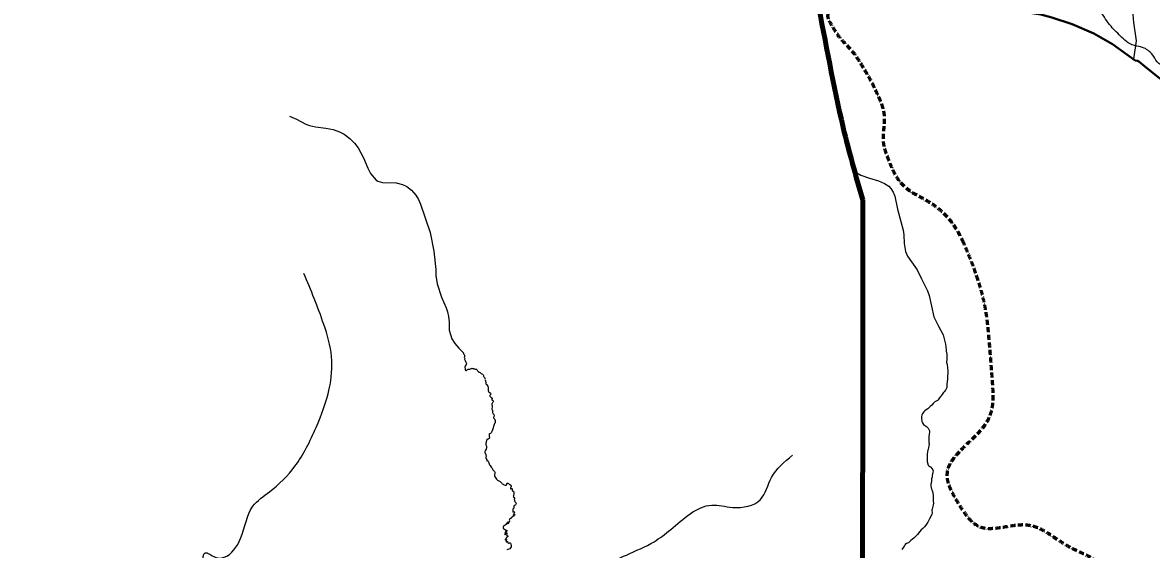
# Model space of a CAD drawing. Extents: x 553962 to 842807, y 8883888 to 9032388.
# Drawn here: x 740547 to 753949, y 8953648 to 8959904 of the extents above; entities that cross this region are included whole.
import ezdxf

# ---------------------------------------------------------------- set-up
doc = ezdxf.new("R2010")
doc.units = 0
doc.header["$LTSCALE"] = 20
doc.linetypes.add('MEDIUM_DASHED', pattern=[4.5, 3, -1.5])
for name, color, linetype, lineweight in [('10', 7, 'MEDIUM_DASHED', 60), ('12', 7, 'Continuous', 25), ('24', 7, 'Continuous', 25), ('9', 7, 'Continuous', 90)]:
    doc.layers.add(name, color=color, linetype=linetype, lineweight=lineweight)

msp = doc.modelspace()

# ---------------------------------------------------------------- linework, layer by layer
at = {"layer": '10'}
for points in [[(751718.86, 8957290.21), (751531.55, 8957712.16), (750995.85, 8957861.43), (750836.01, 8958259.9), (750739.12, 8958501.44), (750810.63, 8958802.99), (750701.7, 8959043.38), (750649.54, 8959158.46), (750585.75, 8959273.07), (750522.62, 8959379.15), (750416.4, 8959557.63), (750245.21, 8959714.37), (750142.07, 8959894.01), (750059.75, 8960037.38), (750424.3, 8960195.77), (750388.3, 8960341.71), (750305.98, 8960675.49), (749757.16, 8960933.42), (749694.37, 8961281.89), (749657.08, 8961488.82), (749737.19, 8961760.58), (749694.37, 8961975.83), (749670.24, 8962097.09), (749510.2, 8962210.1), (749537.67, 8962333.99), (749613.32, 8962675.09), (749758.52, 8963019.61), (749851.06, 8963363.7), (749964.03, 8963783.73), (750022.47, 8964223.42), (750164.45, 8964639.65), (750243.44, 8964871.19), (750497.56, 8964991.46), (750634.54, 8965199.28), (750728.35, 8965341.61), (750833.73, 8965482.32), (750858.39, 8965646.98), (750892.87, 8965877.15), (750782.03, 8966109.39), (750768.85, 8966340.92), (750760.83, 8966481.85), (750668.09, 8966638.31), (750791.24, 8966766.24), (750923.44, 8966903.56), (751072.78, 8966882.09), (751216.55, 8966933.98), (751537.13, 8967049.67), (751840.04, 8967247.22), (752179.11, 8967269.83), (752291.04, 8967277.29), (752402.96, 8967284.76), (752514.89, 8967292.22), (752738.74, 8967307.15), (752962.59, 8967322.07), (753186.44, 8967337), (753247.34, 8967341.06), (753307.94, 8967370.78), (753353.79, 8967411.3)], [(752063.95, 8949931.28), (752226.16, 8950098.98), (752371.07, 8950281.51), (752484.01, 8950494.81), (752727.39, 8950954.44), (752832.03, 8951444.1), (752990, 8951926.71), (753136.69, 8952374.86), (753359.17, 8952845.23), (753347.9, 8953290.75), (753342.04, 8953522.62), (753008.46, 8953646.59), (752804.89, 8953784.51), (752471.45, 8954010.42), (751900.31, 8953804.17), (751669.5, 8954179.52), (751384.31, 8954643.3), (752099.34, 8955128.57), (752064.42, 8955611.42), (752024.12, 8956168.6), (751963.67, 8956738.72), (751718.86, 8957290.21)]]:
    msp.add_open_spline(points, degree=3, dxfattribs=at)
at = {"layer": '12'}
msp.add_lwpolyline([(753525.52, 8960579.28), (753567.29, 8960461.16), (753647.93, 8960293.11), (753719.61, 8960077.96), (753729.94, 8960000.82), (753736.53, 8959905.98), (753766.32, 8959686.5), (753736.29, 8959470.36)], dxfattribs=at)
at = {"layer": '12', "lineweight": 40}
for points in [[(752168.05, 8960082.98), (752376.16, 8960046.02), (752473.73, 8960024.12), (752636.82, 8960000.4), (752768.03, 8959966.03), (753007.9, 8959884.94), (753264.95, 8959774.39), (753487.32, 8959648.41), (753758.23, 8959455.51), (753784.25, 8959450.66), (753798.86, 8959443.43), (753866.8, 8959388.09)], [(753866.8, 8959388.09), (754029.73, 8959255.36), (754273.09, 8959074.57), (754315.34, 8959050.39), (754424.76, 8958977.39), (754498.96, 8958935.36), (754521.87, 8958913.59), (754830.44, 8958745.42), (754896.1, 8958704.81), (754948.11, 8958666.32), (755022.14, 8958627.06), (755080.24, 8958588.12), (755212.9, 8958510.52), (755342.62, 8958419.18), (755526.79, 8958316.29), (755751.16, 8958147.48)]]:
    msp.add_lwpolyline(points, dxfattribs=at)
at = {"layer": '24'}
for points in [[(743717.74, 8958792.27), (743800.25, 8958756.12), (743911.48, 8958697.13), (743955.26, 8958681.38), (744025.6, 8958664.25), (744147.49, 8958649.63), (744235.22, 8958632.38), (744310.4, 8958606.9), (744365.42, 8958577.02), (744433.76, 8958526.87), (744488.9, 8958471.16), (744531.16, 8958417.11), (744593.74, 8958298.51), (744645, 8958175.74), (744676.81, 8958113.6), (744744.65, 8958031.22), (744766.19, 8958019.93), (744821.49, 8958006.99), (744983.35, 8958001.97), (745058.04, 8957983.23), (745110.15, 8957957.96), (745164.64, 8957914.2), (745215.43, 8957855.89), (745248.12, 8957804.38), (745272.28, 8957745.82), (745388.03, 8957410.41), (745428.88, 8957189.41), (745451.75, 8956972.2), (745453.74, 8956901.56), (745467.74, 8956802.6), (745520.04, 8956644.23), (745577.43, 8956514.96), (745592.35, 8956470.84), (745605.08, 8956415.6), (745612.41, 8956345.08), (745611.7, 8956249.83), (745643.17, 8956150.49), (745677.59, 8956094.18), (745726.6, 8956036.82), (745776.18, 8955987.02)], [(750423.55, 8958135.72), (750499.59, 8958092.87), (750602.72, 8958055.64), (750709.48, 8958026.18), (750781.99, 8957991.45), (750830.18, 8957961.54), (750855.23, 8957933.64), (750884.17, 8957892.14), (750902.23, 8957841), (750932.77, 8957688.05), (751002.58, 8957440.23), (751011.07, 8957385.46), (751012.35, 8957279.75), (751029.05, 8957185.32), (751054.65, 8957130.56), (751168.07, 8956969.01), (751218.54, 8956860.07), (751291.5, 8956717.38), (751311.6, 8956662.71), (751365.83, 8956411.33), (751423.02, 8956298.13), (751477.71, 8956195.19), (751505.7, 8956084.44)], [(745776.18, 8955987.02), (745777.33, 8955982.79), (745780.41, 8955977.4), (745783.5, 8955969.71), (745788.5, 8955961.63), (745792.35, 8955955.09), (745793.51, 8955951.25), (745793.51, 8955944.71), (745791.97, 8955937.4), (745791.58, 8955927.01), (745792.74, 8955922.78), (745796.2, 8955915.48), (745796.97, 8955910.09), (745795.52, 8955904.63)], [(751505.7, 8956084.44), (751507.44, 8956055.14), (751508.12, 8956042.73), (751510.47, 8956026.3), (751513.49, 8956003.17), (751520.2, 8955965.61), (751521.55, 8955957.9), (751521.88, 8955951.53), (751522.76, 8955950.09)], [(745795.52, 8955904.63), (745798.7, 8955899.34), (745802.41, 8955891.39), (745806.65, 8955879.74), (745815.13, 8955862.26), (745817.25, 8955856.97), (745816.72, 8955850.61), (745813.54, 8955843.2), (745806.12, 8955833.14), (745800.29, 8955823.07), (745797.64, 8955811.95), (745801.88, 8955792.89), (745801.88, 8955780.18), (745801.88, 8955775.12)], [(751520.42, 8955950.11), (751521.69, 8955924.31), (751521.06, 8955909.67), (751519.46, 8955892.49), (751517.23, 8955883.58), (751515.11, 8955868.76), (751519.14, 8955855.58), (751523.6, 8955846.35), (751529.62, 8955801.93), (751533.45, 8955770.74), (751531.21, 8955742.88), (751527.39, 8955705.96), (751527.08, 8955688.92), (751528.99, 8955673.96), (751525.8, 8955639.91), (751521.35, 8955611.73), (751519.44, 8955598.05), (751518.8, 8955571.96), (751514.34, 8955556.04), (751506.34, 8955540.27), (751487.86, 8955518.63), (751476.71, 8955507.17), (751464.28, 8955487.13), (751446.05, 8955465.01), (751432.99, 8955446.55), (751417.06, 8955424.28), (751410.05, 8955416.64), (751379.78, 8955399.46), (751358.33, 8955381.45), (751341.12, 8955360.77), (751323.21, 8955344.08), (751293.9, 8955319.58), (751275.74, 8955305.26), (751259.5, 8955292.85), (751245.4, 8955280.62), (751231.7, 8955260.89), (751222.14, 8955244.02), (751218, 8955227.79), (751219.18, 8955211.05)], [(745801.88, 8955775.52), (745809.83, 8955773.19), (745814.5, 8955772.52), (745817.83, 8955773.19), (745822.5, 8955775.85), (745828.17, 8955782.84), (745831.17, 8955786.17), (745835.5, 8955787.51), (745843.17, 8955787.51), (745851.83, 8955787.17), (745862.17, 8955790.5), (745866.5, 8955792.5), (745875.83, 8955797.83), (745881.5, 8955798.83), (745886.83, 8955797.83), (745900.17, 8955795.5), (745905.83, 8955793.5), (745911.83, 8955791.5), (745916.59, 8955790.91)], [(745919.61, 8955789.74), (745929.62, 8955788.78), (745934.28, 8955787.12), (745940.95, 8955784.12), (745945.95, 8955774.8), (745949.28, 8955768.14), (745956.62, 8955759.48), (745964.28, 8955754.82), (745973.62, 8955751.82), (745980.62, 8955747.83), (745986.95, 8955741.5), (745991.62, 8955736.5), (745998.28, 8955733.84), (746008.28, 8955729.51), (746014.95, 8955723.19), (746018.95, 8955713.86), (746020.62, 8955706.54), (746023.41, 8955698.32), (746030.41, 8955688.33), (746034.75, 8955681.34), (746037.41, 8955671.35), (746038.25, 8955668.85)], [(746040.36, 8955660.61), (746041.41, 8955650.37), (746045.41, 8955629.39), (746046.75, 8955620.74), (746048.75, 8955614.08), (746053.08, 8955606.75), (746068.84, 8955585.83), (746073.51, 8955576.17), (746075.17, 8955561.19), (746075.51, 8955550.54), (746075.51, 8955537.55), (746076.17, 8955529.56), (746079.51, 8955525.23), (746084.51, 8955518.24), (746097.84, 8955506.25), (746103.17, 8955501.92), (746104.51, 8955491.93), (746103.51, 8955489.94), (746099.17, 8955481.72), (746095.5, 8955474.4), (746095.5, 8955469.4), (746096.83, 8955464.74), (746102.17, 8955459.08), (746108.5, 8955453.75), (746115.5, 8955449.42), (746119.5, 8955446.76), (746121.5, 8955442.43), (746121.83, 8955437.77), (746117.5, 8955430.78), (746116.5, 8955428.11), (746118.5, 8955423.45), (746120.83, 8955421.45), (746124.83, 8955418.79), (746128.5, 8955416.46), (746132.17, 8955413.8), (746133.5, 8955411.47), (746134.17, 8955408.14), (746133.83, 8955403.81), (746132.83, 8955399.81), (746130.17, 8955391.93), (746126.5, 8955387.93), (746121.5, 8955382.6), (746119.17, 8955377.27), (746118.17, 8955373.28), (746119.17, 8955364.62), (746120.5, 8955358.3), (746120.73, 8955337.98)], [(746120.73, 8955337.98), (746120.5, 8955335.99), (746118.84, 8955322.34), (746118.84, 8955316.34), (746120.17, 8955312.35), (746121.5, 8955307.35), (746124.84, 8955301.03), (746127.91, 8955292.79), (746128.24, 8955285.13), (746126.91, 8955279.13), (746126.91, 8955274.14), (746128.91, 8955268.15), (746134.58, 8955259.49), (746140.24, 8955249.83), (746144.58, 8955234.85), (746144.91, 8955229.52), (746142.24, 8955222.2), (746137.91, 8955218.53), (746136.58, 8955214.54), (746137.58, 8955209.54), (746140.58, 8955205.55), (746148.58, 8955198.56), (746155.29, 8955188.33), (746156.63, 8955182.34), (746156.29, 8955172.35), (746156.29, 8955164.36), (746156.96, 8955158.69), (746156.29, 8955151.37), (746150.96, 8955141.71), (746142.96, 8955120.07), (746131.84, 8955081.54), (746127.18, 8955067.89), (746117.18, 8955047.58), (746110.18, 8955032.93), (746102.84, 8955023.94), (746091.84, 8955019.28), (746086.46, 8955015.38), (746084.79, 8955011.38), (746084.79, 8955006.06), (746084.79, 8954999.73), (746088.46, 8954985.75), (746091.46, 8954975.76), (746091.12, 8954971.76), (746089.12, 8954968.1), (746085.79, 8954964.44), (746079.79, 8954960.77), (746075.12, 8954959.11), (746068.79, 8954957.44), (746059.12, 8954950.12), (746053.12, 8954941.13), (746052.12, 8954922.48), (746048.79, 8954911.49), (746048.12, 8954903.84), (746047.78, 8954894.58), (746048.45, 8954888.59), (746050.45, 8954882.93), (746053.11, 8954873.27), (746055.45, 8954865.95), (746055.11, 8954858.29), (746053.78, 8954849.3), (746051.11, 8954844.64), (746049.45, 8954839.98), (746042.78, 8954827.99), (746036.45, 8954810.67), (746034.11, 8954803.35), (746033.45, 8954798.35), (746037.78, 8954790.7), (746040.45, 8954788.37), (746044.79, 8954782.41), (746046.45, 8954778.09), (746047.45, 8954772.43), (746048.79, 8954765.77), (746050.79, 8954761.1), (746051.45, 8954757.44), (746049.45, 8954751.12), (746045.79, 8954744.46), (746045.79, 8954739.13), (746047.79, 8954731.14), (746052.45, 8954723.48), (746057.79, 8954711.83), (746060.79, 8954702.17), (746063.45, 8954700.17), (746066.45, 8954700.5), (746069.12, 8954700.17), (746075.12, 8954697.51), (746078.45, 8954689.52), (746080.45, 8954683.19), (746081.79, 8954677.2), (746085.79, 8954662.99), (746090.45, 8954653.34), (746097.79, 8954643.35), (746110.45, 8954625.04), (746120.45, 8954611.72), (746125.79, 8954599.73), (746130.79, 8954592.07), (746137.12, 8954586.41), (746146.79, 8954578.42), (746151.54, 8954572.18), (746153.2, 8954566.52), (746154.54, 8954559.19), (746154.54, 8954553.87)], [(751219.18, 8955211.05), (751223.81, 8955165.84), (751229.86, 8955150.57), (751245.16, 8955131.47), (751254.71, 8955121.93), (751279.24, 8955106.33), (751297.52, 8955088.6), (751302.93, 8955080.64), (751310.26, 8955065.37), (751314.08, 8955055.18), (751314.72, 8955041.18), (751310.26, 8955015.72), (751307.66, 8954988.47), (751305.75, 8954937.87), (751306.71, 8954915.99), (751309.07, 8954905.52)], [(751309.07, 8954905.52), (751307.67, 8954878.12), (751301.93, 8954852.98), (751298.43, 8954837.07), (751293.65, 8954824.98), (751291.33, 8954811.7), (751288.46, 8954774.15), (751288.78, 8954720.37), (751288.79, 8954687.35), (751290.7, 8954677.17), (751300.58, 8954649.48), (751305.35, 8954642.48), (751318.42, 8954633.25), (751328.29, 8954627.84), (751332.12, 8954625.3)], [(746154.54, 8954553.87), (746152.87, 8954547.54), (746150.54, 8954538.22), (746149.87, 8954525.57), (746151.87, 8954516.24), (746156.87, 8954507.25), (746163.87, 8954495.6), (746172.2, 8954483.94), (746183.87, 8954472.62), (746192.96, 8954465.07), (746199.96, 8954462.08), (746207.29, 8954459.41), (746216.29, 8954455.09), (746221.96, 8954450.42), (746230.63, 8954444.43), (746237.96, 8954434.44), (746242.63, 8954427.12), (746251.29, 8954423.12), (746257.63, 8954419.79), (746266.63, 8954415.8), (746275.29, 8954413.13), (746280.29, 8954412.13), (746289.29, 8954412.13), (746294.63, 8954414.13), (746295.63, 8954416.79), (746296.29, 8954420.79), (746296.29, 8954425.78), (746295.96, 8954428.45), (746298.29, 8954432.78), (746301.96, 8954436.44), (746304.29, 8954436.44), (746310.3, 8954434.77), (746315.3, 8954430.78), (746323.63, 8954423.79), (746330.63, 8954420.46), (746336.3, 8954416.46), (746341.3, 8954414.46), (746343.3, 8954412.8), (746345.3, 8954408.47), (746346.63, 8954401.48), (746346.63, 8954393.82), (746344.63, 8954385.5), (746340.63, 8954379.17), (746339.78, 8954375.57), (746338.78, 8954372.91), (746339.12, 8954370.57), (746340.78, 8954368.58), (746343.12, 8954368.58), (746345.78, 8954370.24), (746348.12, 8954371.24), (746352.45, 8954371.57), (746355.12, 8954371.24), (746357.78, 8954368.24), (746358.12, 8954360.92), (746358.12, 8954353.59), (746358.78, 8954349.26), (746361.12, 8954345.94), (746364.78, 8954344.6), (746369.12, 8954343.6), (746372.45, 8954341.94), (746375.78, 8954337.94), (746377.78, 8954332.62), (746378.78, 8954323.96), (746380.12, 8954310.97), (746378.78, 8954300.98), (746377.12, 8954292.99), (746374.12, 8954286.33), (746372.45, 8954281.34), (746375.45, 8954276.68), (746377.12, 8954274.68), (746377.45, 8954271.02), (746377.45, 8954268.02), (746377.78, 8954266.02), (746380.54, 8954264.47), (746384.2, 8954265.13), (746387.2, 8954265.8), (746390.54, 8954263.14), (746389.2, 8954259.47), (746387.2, 8954257.14), (746385.54, 8954249.49), (746384.87, 8954242.16), (746386.2, 8954236.83), (746387.2, 8954232.5), (746388.2, 8954225.51), (746390.2, 8954218.52), (746392.2, 8954214.52), (746399.54, 8954209.53), (746402.87, 8954206.87), (746404.87, 8954203.54), (746405.54, 8954199.54), (746405.2, 8954192.55), (746402.87, 8954185.22), (746398.54, 8954179.56), (746393.54, 8954174.57), (746383.17, 8954164.68), (746381.17, 8954161.69), (746380.17, 8954156.69), (746379.84, 8954149.7), (746379.51, 8954146.04), (746379.17, 8954140.71), (746377.84, 8954137.05)], [(751332.12, 8954625.3), (751355.87, 8954593.95), (751356.79, 8954581.57), (751354.95, 8954565.99), (751346.23, 8954527.48), (751344.86, 8954505.48), (751340.27, 8954487.14), (751337.94, 8954474.93), (751339.77, 8954461.63), (751337.94, 8954450.17), (751330.13, 8954423.59), (751328.76, 8954408.92), (751329.68, 8954399.29), (751334.72, 8954381.87), (751337.99, 8954365.58), (751347.63, 8954346.78), (751351.76, 8954334.41), (751355.43, 8954314.7), (751356.35, 8954289.48), (751358.64, 8954221.39), (751360.47, 8954199.84), (751358.17, 8954173.92), (751344.86, 8954124.42), (751343.94, 8954112.96), (751346.87, 8954083.7), (751343.83, 8954065.99), (751335.77, 8954047.51), (751314.89, 8954010.86), (751294.86, 8953971.68), (751270.34, 8953935.17), (751255.42, 8953915.8), (751235.44, 8953897.92), (751217.24, 8953882.73), (751198.75, 8953859.78), (751170.89, 8953825.32), (751131.44, 8953785.24), (751091.17, 8953752.76), (751063.43, 8953728.03), (751041.95, 8953718.79), (751024.66, 8953707.48)], [(746377.84, 8954137.05), (746373.17, 8954134.05), (746369.84, 8954129.39), (746368.17, 8954124.4), (746368.51, 8954115.74), (746368.17, 8954106.08), (746367.17, 8954096.76), (746368.17, 8954092.76), (746369.84, 8954090.77), (746372.17, 8954091.76), (746374.51, 8954094.1), (746376.51, 8954095.76), (746379.84, 8954097.09), (746383.17, 8954096.43), (746384.51, 8954093.76), (746385.51, 8954090.1), (746382.51, 8954080.44), (746378.86, 8954072.53), (746377.86, 8954068.87), (746378.19, 8954065.87), (746380.19, 8954063.21), (746382.19, 8954063.21), (746384.53, 8954063.21), (746391.19, 8954061.54), (746392.19, 8954059.88), (746391.86, 8954056.88), (746388.86, 8954055.55), (746384.86, 8954055.55), (746381.19, 8954056.88), (746376.52, 8954058.21), (746373.52, 8954058.54), (746371.86, 8954056.55), (746372.52, 8954052.55), (746375.19, 8954048.22), (746376.86, 8954042.23), (746374.19, 8954037.9), (746369.52, 8954037.57), (746363.19, 8954034.9), (746356.86, 8954032.91), (746354.53, 8954030.24), (746351.77, 8954025.46), (746346.62, 8954016.89), (746334.18, 8954014.75), (746328.61, 8954009.4), (746326.66, 8954002.26), (746326.01, 8953996.05), (746328.37, 8953986.41), (746329.45, 8953983.42), (746328.37, 8953980.42), (746326.01, 8953977.85), (746321.94, 8953975.49), (746320.87, 8953972.06), (746321.3, 8953969.07), (746322.37, 8953965.21), (746321.08, 8953963.5), (746320.01, 8953963.71), (746318.3, 8953965), (746315.94, 8953967.57), (746314.22, 8953969.28), (746312.94, 8953970.57), (746311.01, 8953971.64), (746308.43, 8953971.64), (746305.86, 8953970.57), (746305.65, 8953968.42), (746306.72, 8953964.57), (746307.79, 8953961.78), (746309.93, 8953958.36), (746311.01, 8953956), (746310.36, 8953954.07), (746308.65, 8953952.79), (746306.72, 8953953), (746304.36, 8953955.36), (746300.71, 8953957.93), (746298.36, 8953959.64), (746296.21, 8953959.86), (746293.21, 8953958.14), (746290.64, 8953954.72), (746285.49, 8953944.86), (746279.84, 8953939.16), (746275.55, 8953937.23), (746263.76, 8953929.95), (746258.83, 8953928.02), (746254.97, 8953924.81), (746252.18, 8953917.32), (746252.4, 8953904.47), (746253.25, 8953900.18), (746255.83, 8953896.76), (746257.76, 8953894.4), (746259.9, 8953892.47), (746264.4, 8953890.54), (746267.83, 8953889.26), (746271.91, 8953887.97), (746274.27, 8953885.62), (746277.27, 8953881.55), (746279.2, 8953878.55), (746280.91, 8953877.05), (746282.84, 8953876.41), (746285.63, 8953875.77), (746288.2, 8953875.98), (746290.99, 8953877.27), (746293.13, 8953877.69)], [(746293.13, 8953877.69), (746295.28, 8953877.48), (746298.06, 8953875.12), (746299.39, 8953871.08), (746297.89, 8953865.09), (746296.6, 8953863.37), (746291.88, 8953859.52), (746288.88, 8953858.88), (746283.31, 8953858.23), (746280.73, 8953857.59), (746277.95, 8953854.81), (746276.02, 8953853.09), (746275.16, 8953848.17), (746275.37, 8953842.17), (746274.73, 8953839.39), (746273.23, 8953835.53), (746272.37, 8953832.1), (746271.51, 8953827.61), (746272.8, 8953825.04), (746275.37, 8953822.68), (746279.45, 8953823.75), (746282.88, 8953827.82), (746286.95, 8953835.32), (746288.45, 8953839.17), (746290.17, 8953843.03), (746292.74, 8953844.31), (746295.1, 8953843.67), (746296.82, 8953840.46), (746297.46, 8953837.46), (746295.31, 8953830.6), (746293.17, 8953823.54), (746293.6, 8953819.68), (746295.53, 8953815.18), (746299.17, 8953813.9), (746303.89, 8953810.9), (746306.25, 8953807.9), (746307.11, 8953803.62), (746306.03, 8953798.69), (746302.39, 8953794.84), (746296.41, 8953792.72), (746292.34, 8953789.72), (746289.34, 8953785.01), (746288.69, 8953778.37), (746285.91, 8953775.16), (746277.76, 8953767.88), (746275.4, 8953763.81), (746274.76, 8953761.24), (746276.9, 8953759.1), (746280.76, 8953761.24), (746284.62, 8953764.66), (746287.62, 8953766.59), (746290.41, 8953766.81), (746292.12, 8953765.31), (746292.55, 8953761.67), (746288.91, 8953753.1), (746286.55, 8953744.32), (746286.76, 8953739.82), (746288.27, 8953737.25), (746290.62, 8953736.61), (746292.98, 8953737.04), (746295.77, 8953737.89), (746298.13, 8953743.68), (746299.63, 8953745.6), (746301.99, 8953745.82), (746304.56, 8953743.68), (746306.06, 8953740.46), (746307.99, 8953731.47), (746309.28, 8953728.26), (746310.99, 8953725.69), (746314.42, 8953722.9), (746318.28, 8953722.47), (746322.78, 8953723.54), (746326.22, 8953725.69), (746331.79, 8953727.18), (746335.65, 8953726.97), (746338.01, 8953724.61), (746340.15, 8953721.83), (746341.87, 8953716.26), (746344.7, 8953708.17), (746348.35, 8953699.39), (746348.14, 8953692.54), (746346.21, 8953678.4)], [(751024.65, 8953707.47), (751020.68, 8953696.52), (751014.42, 8953686.09), (751006.36, 8953674.47), (750985.19, 8953648.44)], [(746346.21, 8953678.4), (746330.86, 8953653.43), (746298.25, 8953643.5)]]:
    msp.add_lwpolyline(points, dxfattribs=at)
for points in [[(754168.12, 8959356.72), (754118.49, 8959373.27), (754015.92, 8959439.49), (753962.98, 8959522.26), (753919.96, 8959565.3), (753863.72, 8959601.71), (753777.69, 8959624.89), (753671.81, 8959664.62), (753599.02, 8959727.52), (753469.98, 8959859.96), (753347.56, 8960035.43), (753188.74, 8960240.7), (753072.94, 8960336.71), (753006.77, 8960409.55), (752887.65, 8960462.52), (752692.44, 8960515.49), (752381.42, 8960598.26), (752318.56, 8960631.37), (752182.9, 8960823.39), (752133.27, 8960879.68), (752149.82, 8961088.26), (752153.13, 8961154.48), (752176.29, 8961240.56), (752202.76, 8961346.5), (752202.76, 8961459.07), (752163.05, 8961578.25), (752126.66, 8961627.92), (752100.19, 8961730.55), (752067.1, 8961783.52), (752020.78, 8961823.25), (751842.11, 8961922.58), (751815.64, 8962002.03), (751828.87, 8962035.14), (751891.74, 8962194.06), (751891.74, 8962247.03), (751799.1, 8962392.71), (751723, 8962475.48), (751686.6, 8962551.63), (751673.37, 8962674.12), (751679.98, 8962710.54), (751646.73, 8962746.02), (751629.19, 8962814.28), (751582.41, 8962896.2), (751541.48, 8962972.26), (751516.14, 8963036.62), (751490.8, 8963138.04), (751498.6, 8963270.66), (751510.29, 8963338.92), (751566.82, 8963485.2), (751623.34, 8963580.77), (751638.94, 8963627.58), (751638.94, 8963670.49), (751613.6, 8963762.16), (751560.97, 8963914.29), (751555.13, 8963990.35), (751566.82, 8964163.93), (751545.38, 8964241.94), (751500.55, 8964314.11), (751401.15, 8964419.43), (751358.26, 8964503.3), (751350.47, 8964659.32), (751381.65, 8964780.25), (751408.94, 8964864.11), (751405.04, 8964942.13), (751391.41, 8965002.58), (751327.09, 8965100.1), (751223.78, 8965226.87), (751149.72, 8965359.5), (751110.73, 8965523.33), (751102.94, 8965618.89), (751071.75, 8965913.4), (751038.61, 8966215.71), (751023.02, 8966471.01), (751017.17, 8966644.02)], [(742464.97, 8951672.51), (742570.24, 8951896.35), (742530.76, 8952080.69), (742596.55, 8952304.52), (742780.77, 8952620.53), (742833.41, 8952791.7), (742793.93, 8953160.38), (742688.66, 8953489.56), (742714.98, 8953608.06), (742833.41, 8953555.39), (742938.68, 8953555.39), (743136.06, 8953779.23), (743280.8, 8954161.08), (743478.18, 8954332.25), (743780.83, 8954635.09), (744030.85, 8955095.93), (744188.75, 8955556.78), (744215.07, 8955938.62), (744122.96, 8956320.47), (743886.1, 8956926.15)], [(746320.45, 8952725.87), (746386.24, 8952936.54), (746754.69, 8953055.05), (747109.97, 8953226.22), (747465.25, 8953450.06), (747715.27, 8953581.73), (748044.23, 8953739.73), (748241.61, 8953884.57), (748728.48, 8954174.24), (748978.5, 8954147.91), (749307.46, 8954240.08), (749439.05, 8954503.42), (749689.06, 8954766.76)]]:
    msp.add_spline(points, degree=3, dxfattribs=at)
at = {"layer": '9'}
msp.add_lwpolyline([(737921.45, 8948812.46), (740981.28, 8950253.82), (750519.5, 8951321.17), (750521.48, 8957798.61)], dxfattribs=at)
msp.add_spline([(750521.48, 8957798.61), (750289.98, 8958657.55), (749979.97, 8960173.9), (749746.64, 8961538.88), (749919.07, 8962982.11), (750673.63, 8964858.87), (751354.16, 8966153.23), (751832.94, 8967092.2), (752515.21, 8967905.83), (752689.92, 8968716.52), (752991.62, 8969502.64), (753167.8, 8969908.5), (753010.51, 8971299.22), (753439.52, 8973954.22)], degree=3, dxfattribs=at)

doc.saveas('drawing.dxf')
